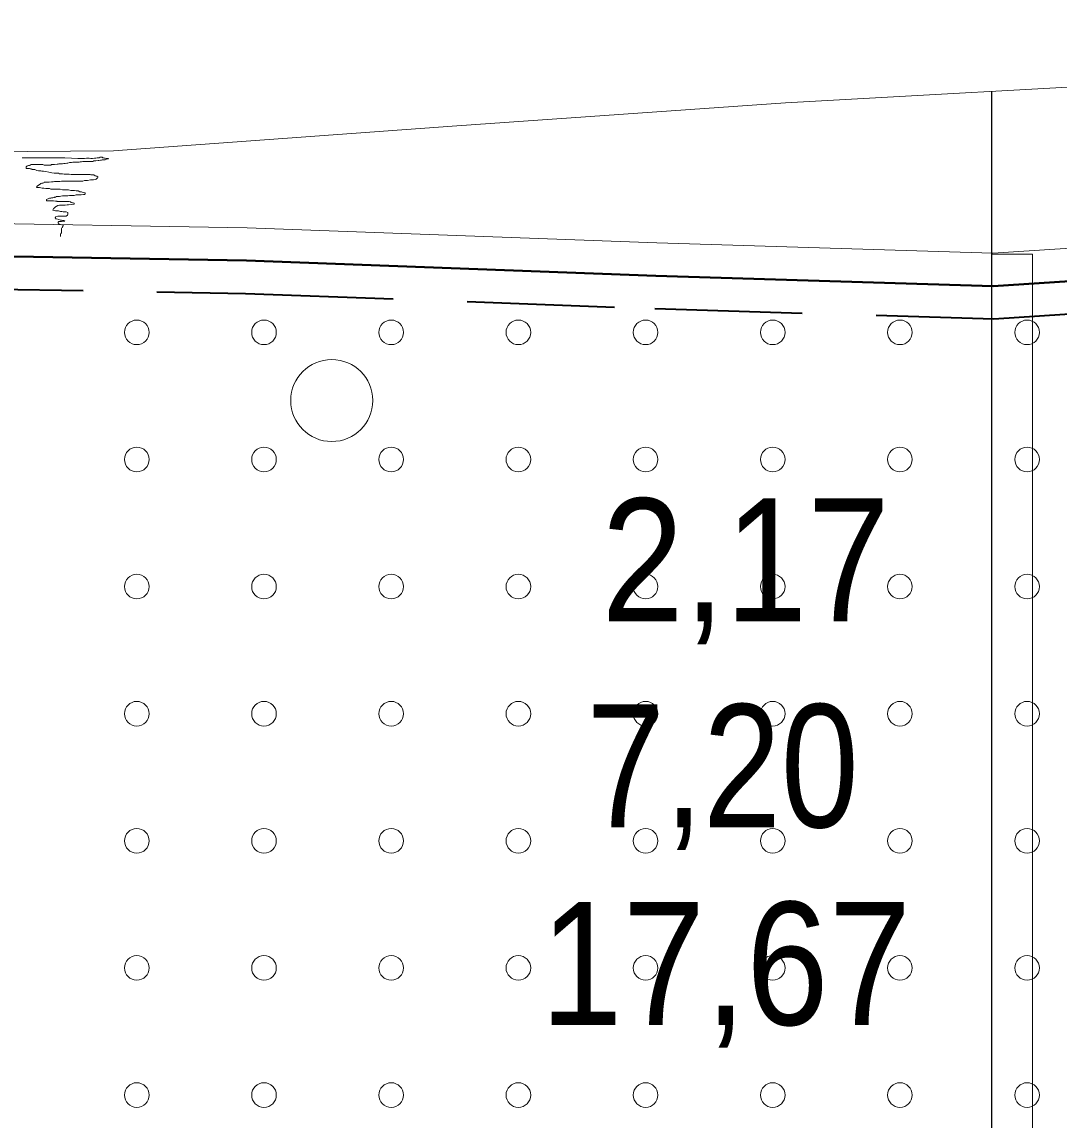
# Model space of a CAD drawing. Extents: x 640121 to 640955, y 6441885 to 6442246.
# Drawn here: x 640304.34 to 640329.62, y 6442180.88 to 6442207.66 of the extents above; entities that cross this region are included whole.
import ezdxf
from ezdxf.enums import TextEntityAlignment as Align

# ---------------------------------------------------------------- set-up
doc = ezdxf.new("R2010")
doc.units = 0
doc.header["$LTSCALE"] = 1.2
doc.linetypes.add('MEDIUM_DASHED', pattern=[4.5, 3, -1.5])
for name, color, linetype, lineweight in [('31', 7, 'Continuous', 13), ('32', 7, 'Continuous', 13), ('33', 7, 'Continuous', 13), ('35', 7, 'Continuous', 35), ('40', 7, 'Continuous', 13), ('43', 7, 'Continuous', 13), ('47', 7, 'Continuous', 13)]:
    doc.layers.add(name, color=color, linetype=linetype, lineweight=lineweight)

msp = doc.modelspace()

# ---------------------------------------------------------------- linework, layer by layer
at = {"layer": '31'}
for points in [[(640237.88, 6442198.68), (640247.48, 6442198.55), (640256.25, 6442198.56), (640260.16, 6442198.58), (640264.07, 6442198.91), (640266.7, 6442199.57), (640271.88, 6442200.73), (640278.66, 6442202.2), (640283.4, 6442203.21), (640291.48, 6442204.19), (640299.25, 6442204.46), (640306.57, 6442204.52), (640314.94, 6442205.13), (640322.95, 6442205.69), (640332.32, 6442206.21), (640341.15, 6442206.58), (640352.14, 6442207.08), (640362.7, 6442207.53), (640371.1, 6442207.66)], [(640238.51, 6442197.86), (640247.81, 6442197.74), (640253.68, 6442197.41), (640258.61, 6442197.43), (640264.19, 6442197.93), (640272.16, 6442199.48), (640278.53, 6442201), (640283.89, 6442202.35), (640286.18, 6442202.73), (640288.23, 6442202.89), (640291.66, 6442202.99), (640295.54, 6442202.95), (640302.27, 6442202.77), (640309.83, 6442202.64), (640319.81, 6442202.27), (640328, 6442202.02), (640335.69, 6442202.52), (640340.92, 6442202.71), (640347.43, 6442203.26), (640354.13, 6442203.44), (640362.55, 6442203.68), (640369.1, 6442203.88)]]:
    msp.add_lwpolyline(points, dxfattribs=at)
at = {"layer": '32', "lineweight": 25}
msp.add_line((640327.97, 6442205.97), (640327.97, 6442101), dxfattribs=at)
at = {"layer": '33'}
msp.add_lwpolyline([(640328.97, 6442176.1), (640328.97, 6442202), (640328, 6442202), (640327.97, 6442202), (640327.97, 6442176), (640328.02, 6442176), (640328.14, 6442176)], close=True, dxfattribs=at)
at = {"layer": '35', "lineweight": 40}
msp.add_lwpolyline([(640238.53, 6442197.06), (640247.79, 6442196.94), (640253.66, 6442196.61), (640258.64, 6442196.63), (640264.3, 6442197.13), (640272.33, 6442198.7), (640278.72, 6442200.22), (640284.05, 6442201.57), (640286.28, 6442201.93), (640288.27, 6442202.09), (640291.67, 6442202.19), (640295.52, 6442202.15), (640302.25, 6442201.97), (640309.81, 6442201.84), (640319.79, 6442201.47), (640328.01, 6442201.22), (640335.73, 6442201.72), (640340.97, 6442201.91), (640347.48, 6442202.46), (640354.15, 6442202.64), (640362.57, 6442202.88), (640369.12, 6442203.08)], dxfattribs=at)
at = {"layer": '35', "linetype": 'MEDIUM_DASHED'}
msp.add_lwpolyline([(640238.54, 6442196.26), (640247.76, 6442196.14), (640253.64, 6442195.81), (640258.68, 6442195.83), (640264.41, 6442196.34), (640272.5, 6442197.92), (640278.91, 6442199.45), (640284.22, 6442200.78), (640286.37, 6442201.14), (640288.32, 6442201.29), (640291.68, 6442201.39), (640295.51, 6442201.35), (640302.23, 6442201.17), (640309.79, 6442201.04), (640319.76, 6442200.67), (640328.03, 6442200.42), (640335.77, 6442200.92), (640341.02, 6442201.12), (640347.52, 6442201.66), (640354.17, 6442201.84), (640362.6, 6442202.08), (640369.14, 6442202.28)], dxfattribs=at)
at = {"layer": '40'}
for points in [[(640304.34, 6442204.35), (640304.37, 6442204.35), (640304.43, 6442204.35), (640304.48, 6442204.35), (640304.49, 6442204.35), (640304.55, 6442204.35), (640304.62, 6442204.35), (640304.79, 6442204.35), (640304.88, 6442204.35), (640304.89, 6442204.35), (640304.91, 6442204.35), (640304.95, 6442204.35), (640304.99, 6442204.35), (640305.04, 6442204.35), (640305.09, 6442204.35), (640305.12, 6442204.35), (640305.16, 6442204.35), (640305.19, 6442204.35), (640305.23, 6442204.35), (640305.27, 6442204.35), (640305.3, 6442204.35), (640305.33, 6442204.35), (640305.38, 6442204.35), (640305.55, 6442204.34), (640305.7, 6442204.33), (640305.75, 6442204.33), (640305.78, 6442204.33), (640305.8, 6442204.33), (640305.82, 6442204.33), (640305.86, 6442204.33), (640305.91, 6442204.34), (640305.93, 6442204.34), (640305.95, 6442204.34), (640305.96, 6442204.34), (640305.98, 6442204.34), (640306.02, 6442204.33), (640306.03, 6442204.33), (640306.06, 6442204.33), (640306.11, 6442204.34), (640306.14, 6442204.34), (640306.17, 6442204.35), (640306.19, 6442204.35), (640306.23, 6442204.35), (640306.24, 6442204.36), (640306.27, 6442204.36), (640306.29, 6442204.36), (640306.31, 6442204.35), (640306.33, 6442204.35), (640306.35, 6442204.34), (640306.37, 6442204.34)], [(640305.11, 6442204.18), (640305.09, 6442204.18), (640305.06, 6442204.18), (640305.04, 6442204.17), (640305.03, 6442204.17), (640305.01, 6442204.17), (640304.98, 6442204.17), (640304.96, 6442204.17), (640304.94, 6442204.17), (640304.9, 6442204.17), (640304.88, 6442204.17), (640304.85, 6442204.18), (640304.83, 6442204.18), (640304.82, 6442204.18), (640304.8, 6442204.18), (640304.77, 6442204.18), (640304.75, 6442204.18), (640304.71, 6442204.18), (640304.7, 6442204.18), (640304.68, 6442204.18), (640304.65, 6442204.18), (640304.63, 6442204.18), (640304.61, 6442204.18), (640304.59, 6442204.18), (640304.56, 6442204.18), (640304.54, 6442204.17), (640304.52, 6442204.16), (640304.5, 6442204.16), (640304.48, 6442204.15), (640304.47, 6442204.15), (640304.46, 6442204.14), (640304.44, 6442204.13), (640304.44, 6442204.11), (640304.44, 6442204.09), (640304.49, 6442204.09), (640304.52, 6442204.09), (640304.54, 6442204.08), (640304.56, 6442204.08), (640304.58, 6442204.07), (640304.59, 6442204.06), (640304.62, 6442204.06), (640304.65, 6442204.06), (640304.67, 6442204.05), (640304.7, 6442204.04), (640304.74, 6442204.03), (640304.77, 6442204.03), (640304.8, 6442204.03), (640304.82, 6442204.02), (640304.86, 6442204.02), (640304.92, 6442204.01)], [(640306.37, 6442204.34), (640306.39, 6442204.33), (640306.41, 6442204.33), (640306.44, 6442204.33), (640306.45, 6442204.32), (640306.44, 6442204.32), (640306.44, 6442204.32), (640306.42, 6442204.32), (640306.4, 6442204.31), (640306.37, 6442204.3), (640306.35, 6442204.3), (640306.33, 6442204.3), (640306.31, 6442204.3), (640306.29, 6442204.3), (640306.28, 6442204.29), (640306.25, 6442204.29), (640306.21, 6442204.28), (640306.2, 6442204.28), (640306.14, 6442204.27), (640306.11, 6442204.27), (640306.09, 6442204.27), (640306.07, 6442204.26), (640306.05, 6442204.26), (640306.03, 6442204.26), (640306, 6442204.26), (640305.98, 6442204.26), (640305.93, 6442204.26), (640305.9, 6442204.26), (640305.86, 6442204.26), (640305.82, 6442204.26), (640305.79, 6442204.25), (640305.76, 6442204.25), (640305.73, 6442204.24), (640305.7, 6442204.24), (640305.62, 6442204.24), (640305.6, 6442204.24), (640305.58, 6442204.24), (640305.55, 6442204.23), (640305.5, 6442204.23), (640305.46, 6442204.22), (640305.43, 6442204.22), (640305.39, 6442204.21), (640305.36, 6442204.21), (640305.33, 6442204.2), (640305.3, 6442204.2), (640305.29, 6442204.2), (640305.27, 6442204.2), (640305.24, 6442204.2), (640305.22, 6442204.19), (640305.2, 6442204.19), (640305.13, 6442204.18), (640305.11, 6442204.18)], [(640304.92, 6442204.01), (640304.99, 6442204), (640305.04, 6442203.99), (640305.07, 6442203.98), (640305.12, 6442203.97), (640305.16, 6442203.97), (640305.2, 6442203.97), (640305.23, 6442203.97), (640305.25, 6442203.96), (640305.3, 6442203.96), (640305.33, 6442203.96), (640305.37, 6442203.95), (640305.41, 6442203.95), (640305.45, 6442203.95), (640305.49, 6442203.95), (640305.54, 6442203.94), (640305.57, 6442203.94), (640305.58, 6442203.94), (640305.62, 6442203.94), (640305.66, 6442203.94), (640305.7, 6442203.94), (640305.75, 6442203.94), (640305.79, 6442203.94), (640305.82, 6442203.94), (640305.86, 6442203.94), (640305.88, 6442203.94), (640305.91, 6442203.94), (640305.94, 6442203.94), (640305.97, 6442203.94), (640306, 6442203.94), (640306.02, 6442203.93), (640306.09, 6442203.93), (640306.12, 6442203.91), (640306.15, 6442203.9), (640306.17, 6442203.9), (640306.19, 6442203.89), (640306.19, 6442203.87), (640306.18, 6442203.85), (640306.17, 6442203.85), (640306.16, 6442203.84), (640306.15, 6442203.83), (640306.12, 6442203.82), (640306.08, 6442203.81), (640306.01, 6442203.81), (640305.94, 6442203.79), (640305.91, 6442203.79), (640305.86, 6442203.79), (640305.82, 6442203.78), (640305.77, 6442203.78), (640305.7, 6442203.78), (640305.61, 6442203.78), (640305.52, 6442203.78)], [(640305.52, 6442203.78), (640305.48, 6442203.78), (640305.45, 6442203.78), (640305.4, 6442203.78), (640305.37, 6442203.78), (640305.34, 6442203.78), (640305.3, 6442203.78), (640305.26, 6442203.77), (640305.17, 6442203.77), (640305.13, 6442203.77), (640305.1, 6442203.76), (640305.06, 6442203.76), (640305, 6442203.75), (640304.94, 6442203.75), (640304.91, 6442203.75), (640304.88, 6442203.75), (640304.87, 6442203.74), (640304.85, 6442203.73), (640304.83, 6442203.73), (640304.82, 6442203.73), (640304.8, 6442203.72), (640304.79, 6442203.71), (640304.76, 6442203.69), (640304.74, 6442203.68), (640304.73, 6442203.67), (640304.71, 6442203.66), (640304.71, 6442203.65), (640304.7, 6442203.64), (640304.69, 6442203.63), (640304.7, 6442203.62), (640304.72, 6442203.62), (640304.75, 6442203.62), (640304.77, 6442203.62), (640304.83, 6442203.61), (640304.87, 6442203.61), (640304.92, 6442203.6), (640304.98, 6442203.6), (640305.01, 6442203.6), (640305.04, 6442203.58), (640305.07, 6442203.58), (640305.15, 6442203.58), (640305.22, 6442203.58), (640305.27, 6442203.58), (640305.33, 6442203.57), (640305.4, 6442203.57), (640305.47, 6442203.57), (640305.53, 6442203.55), (640305.57, 6442203.55), (640305.62, 6442203.55), (640305.66, 6442203.54)], [(640305.66, 6442203.54), (640305.69, 6442203.54), (640305.71, 6442203.54), (640305.75, 6442203.52), (640305.79, 6442203.52), (640305.81, 6442203.51), (640305.84, 6442203.5), (640305.87, 6442203.49), (640305.88, 6442203.49), (640305.88, 6442203.46), (640305.87, 6442203.46), (640305.86, 6442203.45), (640305.84, 6442203.45), (640305.78, 6442203.44), (640305.75, 6442203.44), (640305.73, 6442203.44), (640305.7, 6442203.44), (640305.66, 6442203.44), (640305.61, 6442203.43), (640305.59, 6442203.43), (640305.57, 6442203.43), (640305.5, 6442203.43), (640305.46, 6442203.42), (640305.45, 6442203.42), (640305.42, 6442203.42), (640305.4, 6442203.42), (640305.37, 6442203.42), (640305.33, 6442203.42), (640305.29, 6442203.41), (640305.25, 6442203.4), (640305.22, 6442203.4), (640305.2, 6442203.4), (640305.18, 6442203.4), (640305.16, 6442203.39), (640305.13, 6442203.39), (640305.12, 6442203.38), (640305.09, 6442203.37), (640305.08, 6442203.37), (640305.06, 6442203.37), (640305.04, 6442203.36), (640305.01, 6442203.36), (640304.98, 6442203.35), (640304.95, 6442203.34), (640304.94, 6442203.33), (640304.94, 6442203.3), (640304.96, 6442203.3), (640305, 6442203.3), (640305.04, 6442203.3), (640305.09, 6442203.3), (640305.11, 6442203.3), (640305.16, 6442203.29), (640305.19, 6442203.29)], [(640305.19, 6442203.29), (640305.2, 6442203.28), (640305.22, 6442203.28), (640305.25, 6442203.28), (640305.28, 6442203.28), (640305.3, 6442203.28), (640305.36, 6442203.28), (640305.4, 6442203.28), (640305.42, 6442203.28), (640305.44, 6442203.28), (640305.46, 6442203.28), (640305.49, 6442203.28), (640305.52, 6442203.27), (640305.54, 6442203.26), (640305.57, 6442203.25), (640305.59, 6442203.25), (640305.61, 6442203.24), (640305.61, 6442203.22), (640305.55, 6442203.21), (640305.47, 6442203.2), (640305.44, 6442203.2), (640305.39, 6442203.19), (640305.36, 6442203.19), (640305.32, 6442203.19), (640305.28, 6442203.19), (640305.25, 6442203.19), (640305.21, 6442203.18), (640305.17, 6442203.16), (640305.16, 6442203.15), (640305.13, 6442203.13), (640305.12, 6442203.12), (640305.11, 6442203.11), (640305.1, 6442203.09), (640305.09, 6442203.07), (640305.1, 6442203.07), (640305.13, 6442203.06), (640305.16, 6442203.05), (640305.23, 6442203.05), (640305.28, 6442203.04), (640305.31, 6442203.04), (640305.34, 6442203.03), (640305.37, 6442203.03), (640305.42, 6442203.03), (640305.46, 6442203.01), (640305.46, 6442202.98), (640305.46, 6442202.97), (640305.45, 6442202.95), (640305.42, 6442202.92), (640305.4, 6442202.92), (640305.37, 6442202.92), (640305.33, 6442202.92), (640305.28, 6442202.92), (640305.25, 6442202.92), (640305.21, 6442202.92), (640305.16, 6442202.91), (640305.16, 6442202.89), (640305.15, 6442202.88), (640305.16, 6442202.86), (640305.18, 6442202.86), (640305.24, 6442202.84), (640305.28, 6442202.83), (640305.3, 6442202.83), (640305.33, 6442202.82), (640305.36, 6442202.82), (640305.38, 6442202.8), (640305.37, 6442202.8), (640305.34, 6442202.8), (640305.3, 6442202.79), (640305.25, 6442202.79), (640305.24, 6442202.79), (640305.22, 6442202.78), (640305.22, 6442202.76), (640305.23, 6442202.74), (640305.24, 6442202.74), (640305.26, 6442202.73), (640305.28, 6442202.72), (640305.31, 6442202.71), (640305.34, 6442202.71), (640305.34, 6442202.68), (640305.33, 6442202.67), (640305.33, 6442202.65), (640305.31, 6442202.64), (640305.3, 6442202.62), (640305.3, 6442202.6), (640305.3, 6442202.58), (640305.3, 6442202.56), (640305.3, 6442202.54), (640305.3, 6442202.52), (640305.29, 6442202.5), (640305.28, 6442202.48), (640305.28, 6442202.46), (640305.28, 6442202.44), (640305.28, 6442202.43), (640305.28, 6442202.45)]]:
    msp.add_lwpolyline(points, dxfattribs=at)
at = {"layer": '43'}
for centre in [(640307.138, 6442200.09), (640310.238, 6442200.09), (640313.338, 6442200.09), (640316.438, 6442200.09), (640319.538, 6442200.09), (640322.638, 6442200.09), (640325.738, 6442200.09), (640328.838, 6442200.09), (640307.138, 6442196.99), (640310.238, 6442196.99), (640313.338, 6442196.99), (640316.438, 6442196.99), (640319.538, 6442196.99), (640322.638, 6442196.99), (640325.738, 6442196.99), (640328.838, 6442196.99), (640307.138, 6442193.89), (640310.238, 6442193.89), (640313.338, 6442193.89), (640316.438, 6442193.89), (640319.538, 6442193.89), (640322.638, 6442193.89), (640325.738, 6442193.89), (640328.838, 6442193.89), (640307.138, 6442190.79), (640310.238, 6442190.79), (640313.338, 6442190.79), (640316.438, 6442190.79), (640319.538, 6442190.79), (640322.638, 6442190.79), (640325.738, 6442190.79), (640328.838, 6442190.79), (640307.138, 6442187.69), (640310.238, 6442187.69), (640313.338, 6442187.69), (640316.438, 6442187.69), (640319.538, 6442187.69), (640322.638, 6442187.69), (640325.738, 6442187.69), (640328.838, 6442187.69), (640307.138, 6442184.59), (640310.238, 6442184.59), (640313.338, 6442184.59), (640316.438, 6442184.59), (640319.538, 6442184.59), (640322.638, 6442184.59), (640325.738, 6442184.59), (640328.838, 6442184.59), (640307.138, 6442181.49), (640310.238, 6442181.49), (640313.338, 6442181.49), (640316.438, 6442181.49), (640319.538, 6442181.49), (640322.638, 6442181.49), (640325.738, 6442181.49), (640328.838, 6442181.49)]:
    msp.add_circle(centre, 0.3, dxfattribs=at)
at = {"layer": '47'}
msp.add_circle((640311.89, 6442198.428), 1, dxfattribs=at)

# ---------------------------------------------------------------- texts
at = {"layer": '32', "width": 0.9}
for s, p in [('2,17', (640321.975, 6442193.04)), ('17,67', (640321.49, 6442183.2))]:
    msp.add_text(s, height=3, dxfattribs=at).set_placement(p, align=Align.CENTER)
at = {"layer": '33', "width": 0.85}
msp.add_text('7,20', height=3, dxfattribs=at).set_placement((640321.415, 6442188.02), align=Align.CENTER)

doc.saveas('drawing.dxf')
